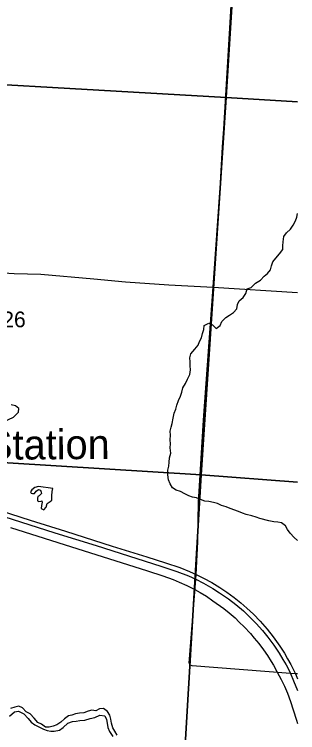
# Model space of a CAD drawing. Extents: x 114604 to 551442, y 316898 to 567001.
# Drawn here: x 280872 to 284848, y 336678 to 346776 of the extents above; entities that cross this region are included whole.
import ezdxf

# ---------------------------------------------------------------- set-up
doc = ezdxf.new("R2010")
doc.units = 0
for name, color, linetype in [('_CIVIL_CONSTRUCTION', 7, 'Continuous'), ('GE_P_Alignment_1000_Bearings', 7, 'Continuous'), ('GE_P_Alignment_1000_Cardinal_Points', 7, 'Continuous'), ('GE_P_Alignment_1000_Stations', 7, 'Continuous'), ('GE_P_Alignment_500_Bearings', 7, 'Continuous'), ('MT_X_Edge_Line', 7, 'Continuous'), ('PM_P_Cells', 7, 'Continuous'), ('PV_X_Curb', 7, 'Continuous'), ('SN_P_Signs', 7, 'Continuous')]:
    doc.layers.add(name, color=color, linetype=linetype)

msp = doc.modelspace()

# ---------------------------------------------------------------- linework, layer by layer
at = {"layer": 'GE_P_Alignment_1000_Bearings'}
msp.add_lwpolyline([(280816, 339562), (281483, 339352), (282743, 338954), (282956, 338882), (283099, 338830), (283187, 338791), (283295, 338744), (283407, 338688), (283482, 338646), (283567, 338594), (283660, 338533), (283812, 338422), (283886, 338363), (283971, 338291), (284029, 338232), (284098, 338164), (284185, 338070), (284239, 338008), (284302, 337930), (284367, 337843), (284424, 337761), (284477, 337679), (284511, 337625), (284562, 337530), (284617, 337424), (284662, 337329), (284704, 337231), (284747, 337114), (284784, 336998), (284831, 336854), (284848, 336804)], dxfattribs=at)
at = {"layer": 'GE_P_Alignment_1000_Cardinal_Points'}
for points in [[(283664, 342940), (283764, 344405), (283795, 344916), (283810, 345161), (283999, 348327)], [(283420, 338833), (283423, 338901), (283448, 339362), (283459, 339929), (283461, 339995), (283527, 341070), (283664, 342940)], [(284747, 337510), (283369, 337615), (283343, 337627), (283333, 337643), (283326, 337653), (283420, 338833)], [(284848, 337503), (284818, 337505), (284747, 337510)]]:
    msp.add_lwpolyline(points, dxfattribs=at)
at = {"layer": 'GE_P_Alignment_1000_Stations'}
msp.add_line((284818, 337505), (284848, 337436), dxfattribs=at)
for points in [[(280670, 339802), (281095, 339666), (281592, 339510), (282246, 339301), (282732, 339147), (282993, 339065), (283193, 338999), (283330, 338944), (283423, 338901), (283526, 338850), (283644, 338787), (283756, 338716), (283853, 338653), (283958, 338577), (284049, 338503), (284137, 338426), (284227, 338342), (284324, 338244), (284422, 338131), (284507, 338023), (284599, 337894), (284662, 337794), (284708, 337717), (284753, 337637), (284818, 337505)], [(280724, 339717), (281440, 339489), (282019, 339307), (282593, 339125), (282930, 339018), (283152, 338945), (283316, 338881), (283420, 338833), (283525, 338780), (283659, 338703), (283753, 338645), (283880, 338557), (283982, 338477), (284086, 338390), (284179, 338301), (284264, 338213), (284353, 338115), (284431, 338018), (284515, 337906), (284589, 337794), (284639, 337706), (284686, 337631), (284721, 337570), (284747, 337510)], [(284747, 337510), (284792, 337405), (284848, 337270)]]:
    msp.add_lwpolyline(points, dxfattribs=at)
at = {"layer": 'GE_P_Alignment_500_Bearings'}
msp.add_line((283664, 342940), (284848, 342868), dxfattribs=at)
msp.add_lwpolyline([(279883, 343192), (280870, 343135), (281245, 343123), (281986, 343056), (282432, 343016), (283042, 342975), (283664, 342940)], dxfattribs=at)
at = {"layer": 'MT_X_Edge_Line'}
for points in [[(280599, 341435), (280541, 341421), (280517, 341397), (280546, 341341), (280564, 341293), (280534, 341251), (280470, 341233), (280412, 341209), (280388, 341185), (280399, 341125), (280449, 341111), (280499, 341087), (280627, 341048), (280731, 341050), (280860, 341113), (280930, 341183), (280936, 341235), (280888, 341274), (280828, 341288)], [(281210, 340138), (281160, 340122), (281117, 340092), (281097, 340062), (281107, 340044), (281127, 340038), (281155, 340042), (281179, 340072), (281212, 340096), (281237, 340088), (281249, 340060), (281251, 340042), (281221, 340008), (281201, 339996), (281195, 339974), (281199, 339937), (281217, 339927), (281249, 339931), (281259, 339937), (281263, 339917), (281253, 339871), (281250, 339831), (281284, 339811), (281319, 339849), (281331, 339901), (281373, 339925), (281397, 339947), (281399, 340005), (281404, 340069), (281410, 340109)], [(281410, 340109), (281210, 340138)]]:
    msp.add_lwpolyline(points, dxfattribs=at)
at = {"layer": 'PM_P_Cells'}
for points in [[(283026, 340367), (283038, 340425), (283043, 340481), (283049, 340541), (283069, 340609), (283060, 340682), (283062, 340738), (283058, 340794), (283064, 340862), (283057, 340918), (283075, 340972), (283087, 341026), (283099, 341100), (283114, 341170), (283138, 341224), (283152, 341282), (283174, 341349), (283203, 341409), (283221, 341463), (283235, 341525), (283274, 341587), (283302, 341647), (283336, 341711), (283344, 341777), (283339, 341835), (283341, 341893), (283335, 341945), (283347, 342003), (283406, 342069), (283450, 342125), (283470, 342177), (283497, 342229), (283515, 342287), (283533, 342347), (283537, 342403), (283602, 342433), (283653, 342409), (283705, 342360), (283760, 342400), (283784, 342460), (283842, 342516), (283894, 342548), (283950, 342584), (283993, 342636), (284003, 342696), (284027, 342748), (284083, 342796), (284120, 342852), (284142, 342916), (284194, 342936), (284256, 342998), (284325, 343041), (284377, 343097), (284427, 343131), (284469, 343185), (284480, 343241), (284500, 343295), (284544, 343349), (284595, 343409), (284639, 343469), (284641, 343523), (284643, 343579), (284656, 343653), (284690, 343705), (284748, 343755), (284786, 343813), (284819, 343871), (284837, 343927), (284848, 343976)], [(284848, 339378), (284799, 339420), (284744, 339482), (284708, 339534), (284680, 339585), (284622, 339627), (284570, 339637), (284512, 339643), (284446, 339656), (284318, 339688), (284264, 339705), (284206, 339725), (284128, 339745), (284074, 339763), (284020, 339788), (283901, 339828), (283847, 339851), (283781, 339869), (283725, 339897), (283667, 339911), (283601, 339926), (283547, 339932), (283485, 339954), (283429, 339977), (283373, 339989), (283321, 340007), (283265, 340035), (283203, 340066), (283145, 340088), (283091, 340118), (283057, 340174), (283034, 340231), (283028, 340303), (283026, 340367)], [(281469, 336785), (281417, 336770), (281361, 336756), (281311, 336756), (281255, 336796), (281203, 336821), (281150, 336881), (281094, 336941), (281040, 336970), (280988, 337024), (280936, 337048), (280878, 337034), (280818, 337015)], [(282315, 336644), (282282, 336696), (282252, 336746), (282234, 336810), (282224, 336869), (282211, 336925), (282181, 336977), (282121, 337017), (282067, 337012), (282015, 336986), (281959, 336992), (281909, 336978), (281846, 336958), (281786, 336953), (281730, 336941), (281680, 336925), (281630, 336915), (281578, 336873), (281526, 336823), (281469, 336785)], [(280805, 336908), (280875, 336968), (280929, 336981), (281005, 336941), (281064, 336876), (281106, 336826), (281161, 336786), (281227, 336755), (281281, 336725), (281331, 336706), (281382, 336698), (281432, 336700), (281506, 336713), (281557, 336749), (281623, 336812), (281689, 336833), (281741, 336841), (281791, 336846), (281863, 336852), (281935, 336875), (282003, 336891)], [(282003, 336891), (282071, 336922), (282141, 336913), (282165, 336863), (282174, 336809), (282182, 336749), (282207, 336693), (282253, 336623)]]:
    msp.add_lwpolyline(points, dxfattribs=at)
at = {"layer": 'SN_P_Signs'}
for points in [[(278639, 351382), (284180, 351011), (283846, 345606), (278313, 345927)], [(278313, 345927), (283846, 345606), (283494, 340301), (277989, 340646)], [(283494, 340301), (283178, 334922), (277905, 335211), (277609, 335233), (277989, 340646)]]:
    msp.add_lwpolyline(points, close=True, dxfattribs=at)
for points in [[(284848, 345545), (283846, 345606), (284180, 351011), (284848, 350957)], [(284848, 340200), (283494, 340301), (283846, 345606), (284848, 345545)], [(284848, 334819), (283178, 334922), (283494, 340301), (284848, 340200)]]:
    msp.add_lwpolyline(points, dxfattribs=at)

# ---------------------------------------------------------------- texts
at = {"layer": '_CIVIL_CONSTRUCTION'}
msp.add_text('Lockville Station', height=417.04, rotation=0.4149, dxfattribs=at).set_placement((278182, 340497))
at = {"layer": 'PV_X_Curb'}
msp.add_text('26', height=221, rotation=0.415, dxfattribs=at).set_placement((280703, 342375))

doc.saveas('drawing.dxf')
